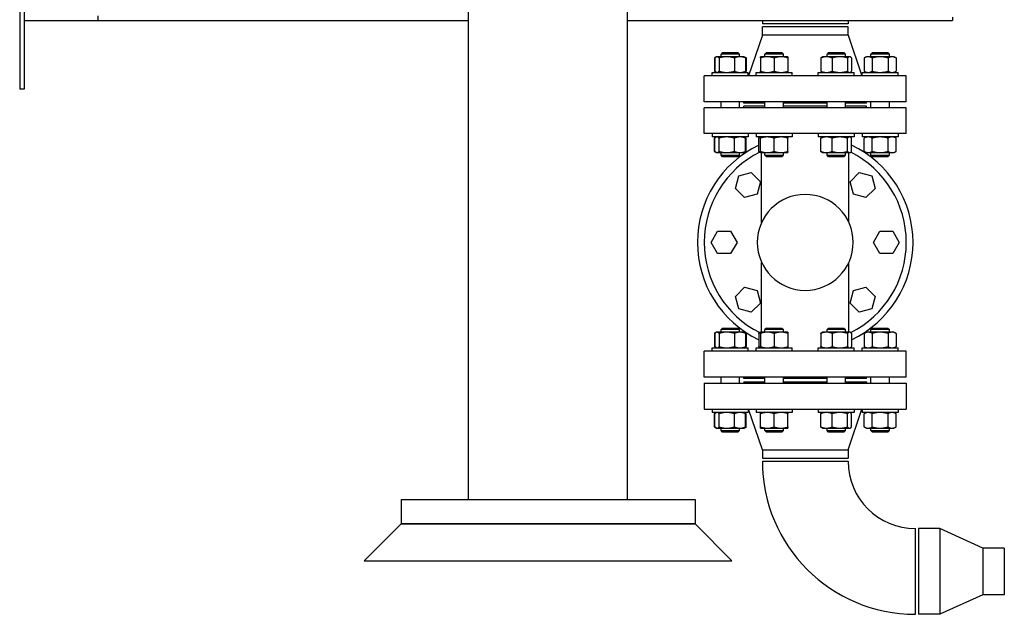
# Model space of a CAD drawing. Header units: inches. Extents: x 24 to 1128, y -94 to 748.
# Tile 425 of 546: x 986 to 1026, y 134 to 158. Entities that reach past the tile are written whole.
import ezdxf

# ---------------------------------------------------------------- set-up
doc = ezdxf.new("R2010")
doc.units = ezdxf.units.IN
doc.header["$LTSCALE"] = 32
doc.header["$MEASUREMENT"] = 0
doc.layers.add('Visible (ANSI)', color=7, linetype='Continuous', lineweight=30)

msp = doc.modelspace()

# ---------------------------------------------------------------- linework, layer by layer
at = {"layer": 'Visible (ANSI)'}
for p, q in [((1004.44066, 138.75037), (1004.44066, 278.68787)), ((1010.94066, 138.75037), (1010.94066, 278.68787)), ((986.12916, 266.25037), (986.12916, 155.50037)), ((986.31666, 266.25037), (986.31666, 155.50037)), ((989.31666, 158.50037), (989.31666, 158.31287)), ((1024.19166, 158.44191), (1024.19166, 158.31287)), ((986.31666, 158.31287), (989.31666, 158.31287)), ((989.31666, 158.31287), (1004.44066, 158.31287)), ((1010.94066, 158.31287), (1024.19166, 158.31287)), ((1016.43666, 158.31287), (1016.43666, 158.17687)), ((1019.93666, 158.17687), (1016.43666, 158.17687)), ((1016.43666, 157.71187), (1016.43666, 158.05187)), ((1019.93666, 158.05187), (1016.43666, 158.05187)), ((1019.93666, 158.31287), (1019.93666, 158.17687)), ((1019.93666, 157.71187), (1019.93666, 158.05187)), ((1016.43666, 157.71187), (1015.87666, 156.05187)), ((1019.93666, 157.71187), (1016.43666, 157.71187)), ((1019.93666, 157.71187), (1020.49666, 156.05187)), ((1014.54628, 156.81542), (1014.4791, 156.77663)), ((1014.4791, 156.77663), (1014.4791, 156.23612)), ((1014.50123, 156.77663), (1014.50123, 156.23612)), ((1014.56612, 156.82687), (1014.54628, 156.81542)), ((1014.58529, 156.82687), (1014.56612, 156.82687)), ((1014.98304, 156.82687), (1014.58529, 156.82687)), ((1014.66934, 156.77663), (1014.66934, 156.23612)), ((1014.81612, 156.99437), (1014.75362, 156.93187)), ((1015.50362, 156.93187), (1014.75362, 156.93187)), ((1014.75362, 156.82687), (1014.75362, 156.93187)), ((1014.81612, 156.99437), (1015.44112, 156.99437)), ((1015.52637, 156.82687), (1014.98304, 156.82687)), ((1015.29673, 156.77663), (1015.29673, 156.23612)), ((1015.44112, 156.99437), (1015.50362, 156.93187)), ((1015.50362, 156.82687), (1015.50362, 156.93187)), ((1015.69112, 156.82687), (1015.52637, 156.82687)), ((1015.69112, 156.82687), (1015.71096, 156.81542)), ((1015.71096, 156.81542), (1015.77814, 156.77663)), ((1015.75601, 156.77663), (1015.75601, 156.23612)), ((1015.77814, 156.77663), (1015.77814, 156.23612)), ((1016.63873, 156.82687), (1016.35748, 156.82687)), ((1016.35748, 156.77663), (1016.35748, 156.23612)), ((1016.60748, 156.99437), (1016.54498, 156.93187)), ((1017.29498, 156.93187), (1016.54498, 156.93187)), ((1016.54498, 156.82687), (1016.54498, 156.93187)), ((1016.60748, 156.99437), (1017.23248, 156.99437)), ((1017.20123, 156.82687), (1016.63873, 156.82687)), ((1016.91998, 156.77663), (1016.91998, 156.23612)), ((1017.48248, 156.82687), (1017.20123, 156.82687)), ((1017.23248, 156.99437), (1017.29498, 156.93187)), ((1017.29498, 156.82687), (1017.29498, 156.93187)), ((1017.48248, 156.77663), (1017.48248, 156.23612)), ((1018.82596, 156.77663), (1018.82596, 156.23612)), ((1018.89085, 156.82687), (1018.871, 156.81542)), ((1019.0556, 156.82687), (1018.89085, 156.82687)), ((1019.59893, 156.82687), (1019.0556, 156.82687)), ((1019.14085, 156.99437), (1019.07835, 156.93187)), ((1019.82835, 156.93187), (1019.07835, 156.93187)), ((1019.07835, 156.82687), (1019.07835, 156.93187)), ((1019.14085, 156.99437), (1019.76585, 156.99437)), ((1019.28524, 156.77663), (1019.28524, 156.23612)), ((1019.99668, 156.82687), (1019.59893, 156.82687)), ((1019.76585, 156.99437), (1019.82835, 156.93187)), ((1019.82835, 156.82687), (1019.82835, 156.93187)), ((1019.91262, 156.77663), (1019.91262, 156.23612)), ((1020.01585, 156.82687), (1019.99668, 156.82687)), ((1020.01585, 156.82687), (1020.03569, 156.81542)), ((1020.08073, 156.77663), (1020.08073, 156.23612)), ((1020.6822, 156.82687), (1020.59519, 156.77663)), ((1020.59519, 156.77663), (1020.59519, 156.23612)), ((1020.75757, 156.82687), (1020.6822, 156.82687)), ((1021.2447, 156.82687), (1020.75757, 156.82687)), ((1020.9322, 156.99437), (1020.8697, 156.93187)), ((1021.6197, 156.93187), (1020.8697, 156.93187)), ((1020.8697, 156.82687), (1020.8697, 156.93187)), ((1020.91995, 156.77663), (1020.91995, 156.23612)), ((1020.9322, 156.99437), (1021.5572, 156.99437)), ((1021.73184, 156.82687), (1021.2447, 156.82687)), ((1021.5572, 156.99437), (1021.6197, 156.93187)), ((1021.56946, 156.77663), (1021.56946, 156.23612)), ((1021.6197, 156.82687), (1021.6197, 156.93187)), ((1021.8072, 156.82687), (1021.73184, 156.82687)), ((1021.8072, 156.82687), (1021.89422, 156.77663)), ((1021.89422, 156.77663), (1021.89422, 156.23612)), ((1014.06166, 154.99187), (1014.06166, 156.05187)), ((1022.31166, 156.05187), (1014.06166, 156.05187)), ((1014.39412, 156.05187), (1014.39412, 156.18587)), ((1014.39412, 156.18587), (1015.86312, 156.18587)), ((1014.54628, 156.19733), (1014.4791, 156.23612)), ((1014.56612, 156.18587), (1014.54628, 156.19733)), ((1015.69112, 156.18587), (1015.71096, 156.19733)), ((1015.71096, 156.19733), (1015.77814, 156.23612)), ((1015.86312, 156.05187), (1015.86312, 156.18587)), ((1016.18548, 156.05187), (1016.18548, 156.18587)), ((1016.18548, 156.18587), (1017.65448, 156.18587)), ((1017.65448, 156.05187), (1017.65448, 156.18587)), ((1018.71885, 156.05187), (1018.71885, 156.18587)), ((1018.71885, 156.18587), (1020.18785, 156.18587)), ((1018.89085, 156.18587), (1018.871, 156.19733)), ((1020.01585, 156.18587), (1020.03569, 156.19733)), ((1020.18785, 156.05187), (1020.18785, 156.18587)), ((1020.5102, 156.05187), (1020.5102, 156.18587)), ((1020.5102, 156.18587), (1021.9792, 156.18587)), ((1020.6822, 156.18587), (1020.59519, 156.23612)), ((1021.8072, 156.18587), (1021.89422, 156.23612)), ((1021.9792, 156.05187), (1021.9792, 156.18587)), ((1022.31166, 154.99187), (1022.31166, 156.05187)), ((986.31666, 155.50037), (986.12916, 155.50037)), ((1022.31166, 154.99187), (1014.06166, 154.99187)), ((1014.06166, 153.68687), (1014.06166, 154.74687)), ((1022.31166, 154.74687), (1014.06166, 154.74687)), ((1014.75362, 154.74687), (1014.75362, 154.99187)), ((1015.50362, 154.74687), (1015.50362, 154.99187)), ((1015.68666, 154.93187), (1015.68666, 154.99187)), ((1016.54498, 154.93187), (1015.68666, 154.93187)), ((1015.68666, 154.74687), (1015.68666, 154.80687)), ((1016.54498, 154.80687), (1015.68666, 154.80687)), ((1016.54498, 154.74687), (1016.54498, 154.99187)), ((1017.29498, 154.74687), (1017.29498, 154.99187)), ((1019.07835, 154.93187), (1017.29498, 154.93187)), ((1019.07835, 154.80687), (1017.29498, 154.80687)), ((1019.07835, 154.74687), (1019.07835, 154.99187)), ((1019.82835, 154.74687), (1019.82835, 154.99187)), ((1020.68666, 154.93187), (1019.82835, 154.93187)), ((1020.68666, 154.80687), (1019.82835, 154.80687)), ((1020.68666, 154.93187), (1020.68666, 154.99187)), ((1020.68666, 154.74687), (1020.68666, 154.80687)), ((1020.8697, 154.74687), (1020.8697, 154.99187)), ((1021.6197, 154.74687), (1021.6197, 154.99187)), ((1022.31166, 153.68687), (1022.31166, 154.74687)), ((1022.31166, 153.68687), (1014.06166, 153.68687)), ((1014.39412, 153.68687), (1014.39412, 153.55287)), ((1015.86312, 153.55287), (1014.39412, 153.55287)), ((1014.54628, 153.54142), (1014.4791, 153.50263)), ((1014.4791, 152.96212), (1014.4791, 153.50263)), ((1014.50123, 152.96212), (1014.50123, 153.50263)), ((1014.56612, 153.55287), (1014.54628, 153.54142)), ((1014.66934, 152.96212), (1014.66934, 153.50263)), ((1015.29673, 152.96212), (1015.29673, 153.50263)), ((1015.69112, 153.55287), (1015.71096, 153.54142)), ((1015.71096, 153.54142), (1015.77814, 153.50263)), ((1015.75601, 152.96212), (1015.75601, 153.50263)), ((1015.77814, 152.96212), (1015.77814, 153.50263)), ((1015.86312, 153.68687), (1015.86312, 153.55287)), ((1016.18548, 153.68687), (1016.18548, 153.55287)), ((1017.65448, 153.55287), (1016.18548, 153.55287)), ((1016.29259, 152.96212), (1016.29259, 153.50263)), ((1016.35748, 153.55287), (1016.33764, 153.54142)), ((1016.35748, 152.96212), (1016.35748, 153.50263)), ((1016.91998, 152.96212), (1016.91998, 153.50263)), ((1017.48248, 152.96212), (1017.48248, 153.50263)), ((1017.65448, 153.68687), (1017.65448, 153.55287)), ((1018.71885, 153.68687), (1018.71885, 153.55287)), ((1020.18785, 153.55287), (1018.71885, 153.55287)), ((1018.82596, 152.96212), (1018.82596, 153.50263)), ((1018.89085, 153.55287), (1018.871, 153.54142)), ((1019.28524, 152.96212), (1019.28524, 153.50263)), ((1019.91262, 152.96212), (1019.91262, 153.50263)), ((1020.01585, 153.55287), (1020.03569, 153.54142)), ((1020.08073, 152.96212), (1020.08073, 153.50263)), ((1020.18785, 153.68687), (1020.18785, 153.55287)), ((1020.5102, 153.68687), (1020.5102, 153.55287)), ((1021.9792, 153.55287), (1020.5102, 153.55287)), ((1020.6822, 153.55287), (1020.59519, 153.50263)), ((1020.59519, 152.96212), (1020.59519, 153.50263)), ((1020.91995, 152.96212), (1020.91995, 153.50263)), ((1021.56946, 152.96212), (1021.56946, 153.50263)), ((1021.8072, 153.55287), (1021.89422, 153.50263)), ((1021.89422, 152.96212), (1021.89422, 153.50263)), ((1021.9792, 153.68687), (1021.9792, 153.55287)), ((1014.54628, 152.92333), (1014.4791, 152.96212)), ((1014.56612, 152.91187), (1014.54628, 152.92333)), ((1014.56612, 152.91187), (1014.58529, 152.91187)), ((1014.58529, 152.91187), (1014.98304, 152.91187)), ((1014.75362, 152.80687), (1014.75362, 152.91187)), ((1014.81612, 152.74437), (1014.75362, 152.80687)), ((1014.75362, 152.80687), (1015.50362, 152.80687)), ((1015.44112, 152.74437), (1014.81612, 152.74437)), ((1014.98304, 152.91187), (1015.52637, 152.91187)), ((1015.44112, 152.74437), (1015.50362, 152.80687)), ((1015.50362, 152.80687), (1015.50362, 152.91187)), ((1015.52637, 152.91187), (1015.69112, 152.91187)), ((1015.69112, 152.91187), (1015.71096, 152.92333)), ((1015.71096, 152.92333), (1015.77814, 152.96212)), ((1016.35748, 152.91187), (1016.33764, 152.92333)), ((1016.35748, 152.91187), (1016.63873, 152.91187)), ((1016.40666, 150.06257), (1016.40666, 152.91187)), ((1016.54498, 152.80687), (1016.54498, 152.91187)), ((1016.60748, 152.74437), (1016.54498, 152.80687)), ((1016.54498, 152.80687), (1017.29498, 152.80687)), ((1017.23248, 152.74437), (1016.60748, 152.74437)), ((1016.63873, 152.91187), (1017.20123, 152.91187)), ((1017.20123, 152.91187), (1017.48248, 152.91187)), ((1017.23248, 152.74437), (1017.29498, 152.80687)), ((1017.29498, 152.80687), (1017.29498, 152.91187)), ((1018.89085, 152.91187), (1018.871, 152.92333)), ((1018.89085, 152.91187), (1019.0556, 152.91187)), ((1019.0556, 152.91187), (1019.59893, 152.91187)), ((1019.07835, 152.80687), (1019.07835, 152.91187)), ((1019.14085, 152.74437), (1019.07835, 152.80687)), ((1019.07835, 152.80687), (1019.82835, 152.80687)), ((1019.76585, 152.74437), (1019.14085, 152.74437)), ((1019.59893, 152.91187), (1019.99668, 152.91187)), ((1019.76585, 152.74437), (1019.82835, 152.80687)), ((1019.82835, 152.80687), (1019.82835, 152.91187)), ((1019.96666, 150.06257), (1019.96666, 152.91187)), ((1019.99668, 152.91187), (1020.01585, 152.91187)), ((1020.01585, 152.91187), (1020.03569, 152.92333)), ((1020.6822, 152.91187), (1020.59519, 152.96212)), ((1020.6822, 152.91187), (1020.75757, 152.91187)), ((1020.75757, 152.91187), (1021.2447, 152.91187)), ((1020.8697, 152.80687), (1020.8697, 152.91187)), ((1020.9322, 152.74437), (1020.8697, 152.80687)), ((1020.8697, 152.80687), (1021.6197, 152.80687)), ((1021.5572, 152.74437), (1020.9322, 152.74437)), ((1021.2447, 152.91187), (1021.73184, 152.91187)), ((1021.5572, 152.74437), (1021.6197, 152.80687)), ((1021.6197, 152.80687), (1021.6197, 152.91187)), ((1021.73184, 152.91187), (1021.8072, 152.91187)), ((1021.8072, 152.91187), (1021.89422, 152.96212)), ((1015.33613, 151.45074), (1015.47279, 151.96075)), ((1015.47279, 151.96075), (1015.9828, 152.09741)), ((1015.9828, 152.09741), (1016.35615, 151.72405)), ((1020.01718, 151.72405), (1020.39053, 152.09741)), ((1020.39053, 152.09741), (1020.90054, 151.96075)), ((1020.90054, 151.96075), (1021.0372, 151.45074)), ((1016.35615, 151.72405), (1016.21949, 151.21405)), ((1020.15383, 151.21405), (1020.01718, 151.72405)), ((1015.70948, 151.07739), (1015.33613, 151.45074)), ((1016.21949, 151.21405), (1015.70948, 151.07739)), ((1020.66384, 151.07739), (1020.15383, 151.21405)), ((1021.0372, 151.45074), (1020.66384, 151.07739)), ((1014.34866, 149.24687), (1014.61266, 149.70414)), ((1014.61266, 149.70414), (1015.14066, 149.70414)), ((1015.14066, 149.70414), (1015.40466, 149.24687)), ((1020.96866, 149.24687), (1021.23266, 149.70414)), ((1021.23266, 149.70414), (1021.76066, 149.70414)), ((1021.76066, 149.70414), (1022.02466, 149.24687)), ((1014.61266, 148.78961), (1014.34866, 149.24687)), ((1015.40466, 149.24687), (1015.14066, 148.78961)), ((1021.23266, 148.78961), (1020.96866, 149.24687)), ((1022.02466, 149.24687), (1021.76066, 148.78961)), ((1015.14066, 148.78961), (1014.61266, 148.78961)), ((1021.76066, 148.78961), (1021.23266, 148.78961)), ((1016.40666, 145.58187), (1016.40666, 148.43118)), ((1019.96666, 145.58187), (1019.96666, 148.43118)), ((1015.33613, 147.04301), (1015.70948, 147.41636)), ((1015.70948, 147.41636), (1016.21949, 147.2797)), ((1016.21949, 147.2797), (1016.35615, 146.76969)), ((1020.01718, 146.76969), (1020.15383, 147.2797)), ((1020.15383, 147.2797), (1020.66384, 147.41636)), ((1020.66384, 147.41636), (1021.0372, 147.04301)), ((1015.47279, 146.533), (1015.33613, 147.04301)), ((1016.35615, 146.76969), (1015.9828, 146.39634)), ((1020.39053, 146.39634), (1020.01718, 146.76969)), ((1021.0372, 147.04301), (1020.90054, 146.533)), ((1015.9828, 146.39634), (1015.47279, 146.533)), ((1020.90054, 146.533), (1020.39053, 146.39634)), ((1014.54628, 145.57042), (1014.4791, 145.53163)), ((1014.4791, 145.53163), (1014.4791, 144.99112)), ((1014.50123, 145.53163), (1014.50123, 144.99112)), ((1014.56612, 145.58187), (1014.54628, 145.57042)), ((1014.58529, 145.58187), (1014.56612, 145.58187)), ((1014.98304, 145.58187), (1014.58529, 145.58187)), ((1014.66934, 145.53163), (1014.66934, 144.99112)), ((1014.81612, 145.74937), (1014.75362, 145.68687)), ((1015.50362, 145.68687), (1014.75362, 145.68687)), ((1014.75362, 145.58187), (1014.75362, 145.68687)), ((1014.81612, 145.74937), (1015.44112, 145.74937)), ((1015.52637, 145.58187), (1014.98304, 145.58187)), ((1015.29673, 145.53163), (1015.29673, 144.99112)), ((1015.44112, 145.74937), (1015.50362, 145.68687)), ((1015.50362, 145.58187), (1015.50362, 145.68687)), ((1015.69112, 145.58187), (1015.52637, 145.58187)), ((1015.69112, 145.58187), (1015.71096, 145.57042)), ((1015.71096, 145.57042), (1015.77814, 145.53163)), ((1015.75601, 145.53163), (1015.75601, 144.99112)), ((1015.77814, 145.53163), (1015.77814, 144.99112)), ((1016.29259, 145.53163), (1016.29259, 144.99112)), ((1016.35748, 145.58187), (1016.33764, 145.57042)), ((1016.63873, 145.58187), (1016.35748, 145.58187)), ((1016.35748, 145.53163), (1016.35748, 144.99112)), ((1016.60748, 145.74937), (1016.54498, 145.68687)), ((1017.29498, 145.68687), (1016.54498, 145.68687)), ((1016.54498, 145.58187), (1016.54498, 145.68687)), ((1016.60748, 145.74937), (1017.23248, 145.74937)), ((1017.20123, 145.58187), (1016.63873, 145.58187)), ((1016.91998, 145.53163), (1016.91998, 144.99112)), ((1017.48248, 145.58187), (1017.20123, 145.58187)), ((1017.23248, 145.74937), (1017.29498, 145.68687)), ((1017.29498, 145.58187), (1017.29498, 145.68687)), ((1017.48248, 145.53163), (1017.48248, 144.99112)), ((1018.82596, 145.53163), (1018.82596, 144.99112)), ((1018.89085, 145.58187), (1018.871, 145.57042)), ((1019.0556, 145.58187), (1018.89085, 145.58187)), ((1019.59893, 145.58187), (1019.0556, 145.58187)), ((1019.14085, 145.74937), (1019.07835, 145.68687)), ((1019.82835, 145.68687), (1019.07835, 145.68687)), ((1019.07835, 145.58187), (1019.07835, 145.68687)), ((1019.14085, 145.74937), (1019.76585, 145.74937)), ((1019.28524, 145.53163), (1019.28524, 144.99112)), ((1019.99668, 145.58187), (1019.59893, 145.58187)), ((1019.76585, 145.74937), (1019.82835, 145.68687)), ((1019.82835, 145.58187), (1019.82835, 145.68687)), ((1019.91262, 145.53163), (1019.91262, 144.99112)), ((1020.01585, 145.58187), (1019.99668, 145.58187)), ((1020.01585, 145.58187), (1020.03569, 145.57042)), ((1020.08073, 145.53163), (1020.08073, 144.99112)), ((1020.6822, 145.58187), (1020.59519, 145.53163)), ((1020.59519, 145.53163), (1020.59519, 144.99112)), ((1020.75757, 145.58187), (1020.6822, 145.58187)), ((1021.2447, 145.58187), (1020.75757, 145.58187)), ((1020.9322, 145.74937), (1020.8697, 145.68687)), ((1021.6197, 145.68687), (1020.8697, 145.68687)), ((1020.8697, 145.58187), (1020.8697, 145.68687)), ((1020.91995, 145.53163), (1020.91995, 144.99112)), ((1020.9322, 145.74937), (1021.5572, 145.74937)), ((1021.73184, 145.58187), (1021.2447, 145.58187)), ((1021.5572, 145.74937), (1021.6197, 145.68687)), ((1021.56946, 145.53163), (1021.56946, 144.99112)), ((1021.6197, 145.58187), (1021.6197, 145.68687)), ((1021.8072, 145.58187), (1021.73184, 145.58187)), ((1021.8072, 145.58187), (1021.89422, 145.53163)), ((1021.89422, 145.53163), (1021.89422, 144.99112)), ((1014.06166, 143.74687), (1014.06166, 144.80687)), ((1022.31166, 144.80687), (1014.06166, 144.80687)), ((1014.39412, 144.80687), (1014.39412, 144.94087)), ((1014.39412, 144.94087), (1015.86312, 144.94087)), ((1014.54628, 144.95233), (1014.4791, 144.99112)), ((1014.56612, 144.94087), (1014.54628, 144.95233)), ((1015.69112, 144.94087), (1015.71096, 144.95233)), ((1015.71096, 144.95233), (1015.77814, 144.99112)), ((1015.86312, 144.80687), (1015.86312, 144.94087)), ((1016.18548, 144.80687), (1016.18548, 144.94087)), ((1016.18548, 144.94087), (1017.65448, 144.94087)), ((1016.35748, 144.94087), (1016.33764, 144.95233)), ((1017.65448, 144.80687), (1017.65448, 144.94087)), ((1018.71885, 144.80687), (1018.71885, 144.94087)), ((1018.71885, 144.94087), (1020.18785, 144.94087)), ((1018.89085, 144.94087), (1018.871, 144.95233)), ((1020.01585, 144.94087), (1020.03569, 144.95233)), ((1020.18785, 144.80687), (1020.18785, 144.94087)), ((1020.5102, 144.80687), (1020.5102, 144.94087)), ((1020.5102, 144.94087), (1021.9792, 144.94087)), ((1020.6822, 144.94087), (1020.59519, 144.99112)), ((1021.8072, 144.94087), (1021.89422, 144.99112)), ((1021.9792, 144.80687), (1021.9792, 144.94087)), ((1022.31166, 143.74687), (1022.31166, 144.80687)), ((1022.31166, 143.74687), (1014.06166, 143.74687)), ((1014.06166, 143.49687), (1014.06166, 142.43687)), ((1014.06166, 143.49687), (1022.31166, 143.49687)), ((1014.75362, 143.49687), (1014.75362, 143.74687)), ((1015.50362, 143.49687), (1015.50362, 143.74687)), ((1015.68666, 143.68687), (1015.68666, 143.74687)), ((1016.54498, 143.68687), (1015.68666, 143.68687)), ((1015.68666, 143.55687), (1015.68666, 143.49687)), ((1015.68666, 143.55687), (1016.54498, 143.55687)), ((1016.54498, 143.49687), (1016.54498, 143.74687)), ((1017.29498, 143.49687), (1017.29498, 143.74687)), ((1019.07835, 143.68687), (1017.29498, 143.68687)), ((1017.29498, 143.55687), (1019.07835, 143.55687)), ((1019.07835, 143.49687), (1019.07835, 143.74687)), ((1019.82835, 143.49687), (1019.82835, 143.74687)), ((1020.68666, 143.68687), (1019.82835, 143.68687)), ((1019.82835, 143.55687), (1020.68666, 143.55687)), ((1020.68666, 143.68687), (1020.68666, 143.74687)), ((1020.68666, 143.55687), (1020.68666, 143.49687)), ((1020.8697, 143.49687), (1020.8697, 143.74687)), ((1021.6197, 143.49687), (1021.6197, 143.74687)), ((1022.31166, 143.49687), (1022.31166, 142.43687)), ((1014.06166, 142.43687), (1022.31166, 142.43687)), ((1014.39412, 142.43687), (1014.39412, 142.30287)), ((1015.86312, 142.30287), (1014.39412, 142.30287)), ((1014.54628, 142.29142), (1014.4791, 142.25263)), ((1014.4791, 141.71212), (1014.4791, 142.25263)), ((1014.50123, 141.71212), (1014.50123, 142.25263)), ((1014.56612, 142.30287), (1014.54628, 142.29142)), ((1014.66934, 141.71212), (1014.66934, 142.25263)), ((1015.29673, 141.71212), (1015.29673, 142.25263)), ((1015.69112, 142.30287), (1015.71096, 142.29142)), ((1015.71096, 142.29142), (1015.77814, 142.25263)), ((1015.75601, 141.71212), (1015.75601, 142.25263)), ((1015.77814, 141.71212), (1015.77814, 142.25263)), ((1015.86312, 142.43687), (1015.86312, 142.30287)), ((1016.43666, 140.77687), (1015.87666, 142.43687)), ((1016.18548, 142.43687), (1016.18548, 142.30287)), ((1017.65448, 142.30287), (1016.18548, 142.30287)), ((1016.35748, 141.71212), (1016.35748, 142.25263)), ((1016.91998, 141.71212), (1016.91998, 142.25263)), ((1017.48248, 141.71212), (1017.48248, 142.25263)), ((1017.65448, 142.43687), (1017.65448, 142.30287)), ((1018.71885, 142.43687), (1018.71885, 142.30287)), ((1020.18785, 142.30287), (1018.71885, 142.30287)), ((1018.82596, 141.71212), (1018.82596, 142.25263)), ((1018.89085, 142.30287), (1018.871, 142.29142)), ((1019.28524, 141.71212), (1019.28524, 142.25263)), ((1019.91262, 141.71212), (1019.91262, 142.25263)), ((1019.93666, 140.77687), (1020.49666, 142.43687)), ((1020.01585, 142.30287), (1020.03569, 142.29142)), ((1020.08073, 141.71212), (1020.08073, 142.25263)), ((1020.18785, 142.43687), (1020.18785, 142.30287)), ((1020.5102, 142.43687), (1020.5102, 142.30287)), ((1021.9792, 142.30287), (1020.5102, 142.30287)), ((1020.6822, 142.30287), (1020.59519, 142.25263)), ((1020.59519, 141.71212), (1020.59519, 142.25263)), ((1020.91995, 141.71212), (1020.91995, 142.25263)), ((1021.56946, 141.71212), (1021.56946, 142.25263)), ((1021.8072, 142.30287), (1021.89422, 142.25263)), ((1021.89422, 141.71212), (1021.89422, 142.25263)), ((1021.9792, 142.43687), (1021.9792, 142.30287)), ((1014.54628, 141.67333), (1014.4791, 141.71212)), ((1014.56612, 141.66187), (1014.54628, 141.67333)), ((1014.56612, 141.66187), (1014.58529, 141.66187)), ((1014.58529, 141.66187), (1014.98304, 141.66187)), ((1014.75362, 141.56187), (1014.75362, 141.66187)), ((1014.81612, 141.49937), (1014.75362, 141.56187)), ((1014.75362, 141.56187), (1015.50362, 141.56187)), ((1015.44112, 141.49937), (1014.81612, 141.49937)), ((1014.98304, 141.66187), (1015.52637, 141.66187)), ((1015.44112, 141.49937), (1015.50362, 141.56187)), ((1015.50362, 141.56187), (1015.50362, 141.66187)), ((1015.52637, 141.66187), (1015.69112, 141.66187)), ((1015.69112, 141.66187), (1015.71096, 141.67333)), ((1015.71096, 141.67333), (1015.77814, 141.71212)), ((1016.35748, 141.66187), (1016.63873, 141.66187)), ((1016.54498, 141.56187), (1016.54498, 141.66187)), ((1016.60748, 141.49937), (1016.54498, 141.56187)), ((1016.54498, 141.56187), (1017.29498, 141.56187)), ((1017.23248, 141.49937), (1016.60748, 141.49937)), ((1016.63873, 141.66187), (1017.20123, 141.66187)), ((1017.20123, 141.66187), (1017.48248, 141.66187)), ((1017.23248, 141.49937), (1017.29498, 141.56187)), ((1017.29498, 141.56187), (1017.29498, 141.66187)), ((1018.89085, 141.66187), (1018.871, 141.67333)), ((1018.89085, 141.66187), (1019.0556, 141.66187)), ((1019.0556, 141.66187), (1019.59893, 141.66187)), ((1019.07835, 141.56187), (1019.07835, 141.66187)), ((1019.14085, 141.49937), (1019.07835, 141.56187)), ((1019.07835, 141.56187), (1019.82835, 141.56187)), ((1019.76585, 141.49937), (1019.14085, 141.49937)), ((1019.59893, 141.66187), (1019.99668, 141.66187)), ((1019.76585, 141.49937), (1019.82835, 141.56187)), ((1019.82835, 141.56187), (1019.82835, 141.66187)), ((1019.99668, 141.66187), (1020.01585, 141.66187)), ((1020.01585, 141.66187), (1020.03569, 141.67333)), ((1020.6822, 141.66187), (1020.59519, 141.71212)), ((1020.6822, 141.66187), (1020.75757, 141.66187)), ((1020.75757, 141.66187), (1021.2447, 141.66187)), ((1020.8697, 141.56187), (1020.8697, 141.66187)), ((1020.9322, 141.49937), (1020.8697, 141.56187)), ((1020.8697, 141.56187), (1021.6197, 141.56187)), ((1021.5572, 141.49937), (1020.9322, 141.49937)), ((1021.2447, 141.66187), (1021.73184, 141.66187)), ((1021.5572, 141.49937), (1021.6197, 141.56187)), ((1021.6197, 141.56187), (1021.6197, 141.66187)), ((1021.73184, 141.66187), (1021.8072, 141.66187)), ((1021.8072, 141.66187), (1021.89422, 141.71212)), ((1016.43666, 140.77687), (1016.43666, 140.43687)), ((1016.43666, 140.77687), (1019.93666, 140.77687)), ((1019.93666, 140.77687), (1019.93666, 140.43687)), ((1016.43666, 140.43687), (1019.93666, 140.43687)), ((1016.43666, 140.31187), (1019.93666, 140.31187)), ((1001.69066, 138.75037), (1001.69066, 137.75037)), ((1001.69066, 138.75037), (1013.69066, 138.75037)), ((1013.69066, 138.75037), (1013.69066, 137.75037)), ((1000.19066, 136.25037), (1001.69066, 137.75037)), ((1001.69066, 137.75037), (1013.69066, 137.75037)), ((1013.69066, 137.75037), (1001.69066, 137.75037)), ((1015.19066, 136.25037), (1013.69066, 137.75037)), ((1022.68666, 134.06187), (1022.68666, 137.56187)), ((1023.68666, 137.56187), (1022.81166, 137.56187)), ((1022.81166, 137.56187), (1022.81166, 134.06187)), ((1025.43666, 136.76187), (1023.68666, 137.56187)), ((1023.68666, 137.56187), (1023.68666, 134.06187)), ((1026.31166, 136.76187), (1025.43666, 136.76187)), ((1025.43666, 136.76187), (1025.43666, 134.86187)), ((1026.31166, 136.76187), (1026.31166, 134.86187)), ((1000.19066, 136.25037), (1015.19066, 136.25037)), ((1025.43666, 134.86187), (1023.68666, 134.06187)), ((1026.31166, 134.86187), (1025.43666, 134.86187)), ((1023.68666, 134.06187), (1022.81166, 134.06187))]:
    msp.add_line(p, q, dxfattribs=at)
for centre, radius, start, end in [((1018.18666, 149.24687), 4.4, 115.497411, 244.502589), ((1018.18666, 149.24687), 4.4, 295.497411, 64.502589), ((1018.18666, 149.24687), 4.125, 116.779612, 243.220388), ((1018.18666, 149.24687), 4.125, 296.779612, 63.220388), ((1018.18666, 149.24687), 1.958, 90, 270), ((1018.18666, 149.24687), 1.958, 270, 90), ((1022.68666, 140.31187), 6.25, 180, 270), ((1022.68666, 140.31187), 2.75, 180, 270)]:
    msp.add_arc(centre, radius, start, end, dxfattribs=at)
for points, weights in [([(1014.52499, 156.80012), (1014.50279, 156.79031), (1014.4791, 156.77663)], [1.01477953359, 1.01005189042, 1]), ([(1014.58529, 156.82687), (1014.54628, 156.82687), (1014.50123, 156.77663)], [1, 1.0379548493, 1]), ([(1014.66934, 156.77663), (1014.6243, 156.82687), (1014.58529, 156.82687)], [1, 1.0379548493, 1]), ([(1014.98304, 156.82687), (1014.83745, 156.82687), (1014.66934, 156.77663)], [1, 1.0379548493, 1]), ([(1015.29673, 156.77663), (1015.12862, 156.82687), (1014.98304, 156.82687)], [1, 1.0379548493, 1]), ([(1015.52637, 156.82687), (1015.41979, 156.82687), (1015.29673, 156.77663)], [1, 1.0379548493, 1]), ([(1015.75601, 156.77663), (1015.63295, 156.82687), (1015.52637, 156.82687)], [1, 1.0379548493, 1]), ([(1015.71096, 156.81542), (1015.73226, 156.80312), (1015.75601, 156.77663)], [1.01895290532, 1.01965956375, 1]), ([(1015.77814, 156.77663), (1015.75446, 156.79031), (1015.73226, 156.80012)], [1, 1.01005189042, 1.01477953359]), ([(1016.35748, 156.77663), (1016.35748, 156.82687), (1016.35748, 156.82687)], [1, 1.0379548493, 1]), ([(1016.63873, 156.82687), (1016.5082, 156.82687), (1016.35748, 156.77663)], [1, 1.0379548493, 1]), ([(1016.91998, 156.77663), (1016.76926, 156.82687), (1016.63873, 156.82687)], [1, 1.0379548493, 1]), ([(1017.20123, 156.82687), (1017.0707, 156.82687), (1016.91998, 156.77663)], [1, 1.0379548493, 1]), ([(1017.48248, 156.77663), (1017.33176, 156.82687), (1017.20123, 156.82687)], [1, 1.0379548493, 1]), ([(1017.48248, 156.82687), (1017.48248, 156.82687), (1017.48248, 156.77663)], [1, 1.0379548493, 1]), ([(1019.0556, 156.82687), (1018.94902, 156.82687), (1018.82596, 156.77663)], [1, 1.0379548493, 1]), ([(1018.82596, 156.77663), (1018.84971, 156.80312), (1018.871, 156.81542)], [1, 1.01965956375, 1.01895290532]), ([(1019.28524, 156.77663), (1019.16217, 156.82687), (1019.0556, 156.82687)], [1, 1.0379548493, 1]), ([(1019.59893, 156.82687), (1019.45335, 156.82687), (1019.28524, 156.77663)], [1, 1.0379548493, 1]), ([(1019.91262, 156.77663), (1019.74452, 156.82687), (1019.59893, 156.82687)], [1, 1.0379548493, 1]), ([(1019.99668, 156.82687), (1019.95767, 156.82687), (1019.91262, 156.77663)], [1, 1.0379548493, 1]), ([(1020.08073, 156.77663), (1020.03569, 156.82687), (1019.99668, 156.82687)], [1, 1.0379548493, 1]), ([(1020.75757, 156.82687), (1020.6822, 156.82687), (1020.59519, 156.77663)], [1, 1.0379548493, 1]), ([(1020.91995, 156.77663), (1020.83293, 156.82687), (1020.75757, 156.82687)], [1, 1.0379548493, 1]), ([(1021.2447, 156.82687), (1021.09398, 156.82687), (1020.91995, 156.77663)], [1, 1.0379548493, 1]), ([(1021.56946, 156.77663), (1021.39543, 156.82687), (1021.2447, 156.82687)], [1, 1.0379548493, 1]), ([(1021.73184, 156.82687), (1021.65648, 156.82687), (1021.56946, 156.77663)], [1, 1.0379548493, 1]), ([(1021.89422, 156.77663), (1021.8072, 156.82687), (1021.73184, 156.82687)], [1, 1.0379548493, 1]), ([(1014.4791, 156.23612), (1014.50279, 156.22244), (1014.52499, 156.21263)], [1, 1.01005189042, 1.01477953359]), ([(1014.50123, 156.23612), (1014.54628, 156.18587), (1014.58529, 156.18587)], [1, 1.0379548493, 1]), ([(1014.58529, 156.18587), (1014.6243, 156.18587), (1014.66934, 156.23612)], [1, 1.0379548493, 1]), ([(1014.66934, 156.23612), (1014.83745, 156.18587), (1014.98304, 156.18587)], [1, 1.0379548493, 1]), ([(1014.98304, 156.18587), (1015.12862, 156.18587), (1015.29673, 156.23612)], [1, 1.0379548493, 1]), ([(1015.29673, 156.23612), (1015.41979, 156.18587), (1015.52637, 156.18587)], [1, 1.0379548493, 1]), ([(1015.52637, 156.18587), (1015.63295, 156.18587), (1015.75601, 156.23612)], [1, 1.0379548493, 1]), ([(1015.75601, 156.23612), (1015.73226, 156.20963), (1015.71096, 156.19733)], [1, 1.01965956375, 1.01895290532]), ([(1015.73226, 156.21263), (1015.75446, 156.22244), (1015.77814, 156.23612)], [1.01477953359, 1.01005189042, 1]), ([(1016.35748, 156.23612), (1016.5082, 156.18587), (1016.63873, 156.18587)], [1, 1.0379548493, 1]), ([(1016.35748, 156.18587), (1016.35748, 156.18587), (1016.35748, 156.23612)], [1, 1.0379548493, 1]), ([(1016.63873, 156.18587), (1016.76926, 156.18587), (1016.91998, 156.23612)], [1, 1.0379548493, 1]), ([(1016.91998, 156.23612), (1017.0707, 156.18587), (1017.20123, 156.18587)], [1, 1.0379548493, 1]), ([(1017.20123, 156.18587), (1017.33176, 156.18587), (1017.48248, 156.23612)], [1, 1.0379548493, 1]), ([(1017.48248, 156.23612), (1017.48248, 156.18587), (1017.48248, 156.18587)], [1, 1.0379548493, 1]), ([(1018.82596, 156.23612), (1018.94902, 156.18587), (1019.0556, 156.18587)], [1, 1.0379548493, 1]), ([(1018.871, 156.19733), (1018.84971, 156.20963), (1018.82596, 156.23612)], [1.01895290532, 1.01965956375, 1]), ([(1019.0556, 156.18587), (1019.16217, 156.18587), (1019.28524, 156.23612)], [1, 1.0379548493, 1]), ([(1019.28524, 156.23612), (1019.45335, 156.18587), (1019.59893, 156.18587)], [1, 1.0379548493, 1]), ([(1019.59893, 156.18587), (1019.74452, 156.18587), (1019.91262, 156.23612)], [1, 1.0379548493, 1]), ([(1019.91262, 156.23612), (1019.95767, 156.18587), (1019.99668, 156.18587)], [1, 1.0379548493, 1]), ([(1019.99668, 156.18587), (1020.03569, 156.18587), (1020.08073, 156.23612)], [1, 1.0379548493, 1]), ([(1020.59519, 156.23612), (1020.6822, 156.18587), (1020.75757, 156.18587)], [1, 1.0379548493, 1]), ([(1020.75757, 156.18587), (1020.83293, 156.18587), (1020.91995, 156.23612)], [1, 1.0379548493, 1]), ([(1020.91995, 156.23612), (1021.09398, 156.18587), (1021.2447, 156.18587)], [1, 1.0379548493, 1]), ([(1021.2447, 156.18587), (1021.39543, 156.18587), (1021.56946, 156.23612)], [1, 1.0379548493, 1]), ([(1021.56946, 156.23612), (1021.65648, 156.18587), (1021.73184, 156.18587)], [1, 1.0379548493, 1]), ([(1021.73184, 156.18587), (1021.8072, 156.18587), (1021.89422, 156.23612)], [1, 1.0379548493, 1]), ([(1014.52499, 153.52612), (1014.50279, 153.51631), (1014.4791, 153.50263)], [1.01477953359, 1.01005189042, 1]), ([(1014.58529, 153.55287), (1014.54628, 153.55287), (1014.50123, 153.50263)], [1, 1.0379548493, 1]), ([(1014.66934, 153.50263), (1014.6243, 153.55287), (1014.58529, 153.55287)], [1, 1.0379548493, 1]), ([(1014.98304, 153.55287), (1014.83745, 153.55287), (1014.66934, 153.50263)], [1, 1.0379548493, 1]), ([(1015.29673, 153.50263), (1015.12862, 153.55287), (1014.98304, 153.55287)], [1, 1.0379548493, 1]), ([(1015.52637, 153.55287), (1015.41979, 153.55287), (1015.29673, 153.50263)], [1, 1.0379548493, 1]), ([(1015.75601, 153.50263), (1015.63295, 153.55287), (1015.52637, 153.55287)], [1, 1.0379548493, 1]), ([(1015.71096, 153.54142), (1015.73226, 153.52912), (1015.75601, 153.50263)], [1.01895290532, 1.01965956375, 1]), ([(1015.77814, 153.50263), (1015.75446, 153.51631), (1015.73226, 153.52612)], [1, 1.01005189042, 1.01477953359]), ([(1016.29259, 153.50263), (1016.31634, 153.52912), (1016.33764, 153.54142)], [1, 1.01965956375, 1.01895290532]), ([(1016.35748, 153.52612), (1016.32609, 153.51631), (1016.29259, 153.50263)], [1.01477953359, 1.01005189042, 1]), ([(1016.35748, 153.50263), (1016.35748, 153.55287), (1016.35748, 153.55287)], [1, 1.0379548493, 1]), ([(1016.63873, 153.55287), (1016.5082, 153.55287), (1016.35748, 153.50263)], [1, 1.0379548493, 1]), ([(1016.91998, 153.50263), (1016.76926, 153.55287), (1016.63873, 153.55287)], [1, 1.0379548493, 1]), ([(1017.20123, 153.55287), (1017.0707, 153.55287), (1016.91998, 153.50263)], [1, 1.0379548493, 1]), ([(1017.48248, 153.50263), (1017.33176, 153.55287), (1017.20123, 153.55287)], [1, 1.0379548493, 1]), ([(1017.48248, 153.55287), (1017.48248, 153.55287), (1017.48248, 153.50263)], [1, 1.0379548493, 1]), ([(1019.0556, 153.55287), (1018.94902, 153.55287), (1018.82596, 153.50263)], [1, 1.0379548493, 1]), ([(1018.82596, 153.50263), (1018.84971, 153.52912), (1018.871, 153.54142)], [1, 1.01965956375, 1.01895290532]), ([(1019.28524, 153.50263), (1019.16217, 153.55287), (1019.0556, 153.55287)], [1, 1.0379548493, 1]), ([(1019.59893, 153.55287), (1019.45335, 153.55287), (1019.28524, 153.50263)], [1, 1.0379548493, 1]), ([(1019.91262, 153.50263), (1019.74452, 153.55287), (1019.59893, 153.55287)], [1, 1.0379548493, 1]), ([(1019.99668, 153.55287), (1019.95767, 153.55287), (1019.91262, 153.50263)], [1, 1.0379548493, 1]), ([(1020.08073, 153.50263), (1020.03569, 153.55287), (1019.99668, 153.55287)], [1, 1.0379548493, 1]), ([(1020.75757, 153.55287), (1020.6822, 153.55287), (1020.59519, 153.50263)], [1, 1.0379548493, 1]), ([(1020.91995, 153.50263), (1020.83293, 153.55287), (1020.75757, 153.55287)], [1, 1.0379548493, 1]), ([(1021.2447, 153.55287), (1021.09398, 153.55287), (1020.91995, 153.50263)], [1, 1.0379548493, 1]), ([(1021.56946, 153.50263), (1021.39543, 153.55287), (1021.2447, 153.55287)], [1, 1.0379548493, 1]), ([(1021.73184, 153.55287), (1021.65648, 153.55287), (1021.56946, 153.50263)], [1, 1.0379548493, 1]), ([(1021.89422, 153.50263), (1021.8072, 153.55287), (1021.73184, 153.55287)], [1, 1.0379548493, 1]), ([(1014.4791, 152.96212), (1014.50279, 152.94844), (1014.52499, 152.93863)], [1, 1.01005189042, 1.01477953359]), ([(1014.50123, 152.96212), (1014.54628, 152.91187), (1014.58529, 152.91187)], [1, 1.0379548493, 1]), ([(1014.58529, 152.91187), (1014.6243, 152.91187), (1014.66934, 152.96212)], [1, 1.0379548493, 1]), ([(1014.66934, 152.96212), (1014.83745, 152.91187), (1014.98304, 152.91187)], [1, 1.0379548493, 1]), ([(1014.98304, 152.91187), (1015.12862, 152.91187), (1015.29673, 152.96212)], [1, 1.0379548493, 1]), ([(1015.29673, 152.96212), (1015.41979, 152.91187), (1015.52637, 152.91187)], [1, 1.0379548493, 1]), ([(1015.52637, 152.91187), (1015.63295, 152.91187), (1015.75601, 152.96212)], [1, 1.0379548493, 1]), ([(1015.75601, 152.96212), (1015.73226, 152.93563), (1015.71096, 152.92333)], [1, 1.01965956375, 1.01895290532]), ([(1015.73226, 152.93863), (1015.75446, 152.94844), (1015.77814, 152.96212)], [1.01477953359, 1.01005189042, 1]), ([(1016.29259, 152.96212), (1016.32609, 152.94844), (1016.35748, 152.93863)], [1, 1.01005189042, 1.01477953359]), ([(1016.33764, 152.92333), (1016.31634, 152.93563), (1016.29259, 152.96212)], [1.01895290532, 1.01965956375, 1]), ([(1016.35748, 152.91187), (1016.35748, 152.91187), (1016.35748, 152.96212)], [1, 1.0379548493, 1]), ([(1016.35748, 152.96212), (1016.5082, 152.91187), (1016.63873, 152.91187)], [1, 1.0379548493, 1]), ([(1016.63873, 152.91187), (1016.76926, 152.91187), (1016.91998, 152.96212)], [1, 1.0379548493, 1]), ([(1016.91998, 152.96212), (1017.0707, 152.91187), (1017.20123, 152.91187)], [1, 1.0379548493, 1]), ([(1017.20123, 152.91187), (1017.33176, 152.91187), (1017.48248, 152.96212)], [1, 1.0379548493, 1]), ([(1017.48248, 152.96212), (1017.48248, 152.91187), (1017.48248, 152.91187)], [1, 1.0379548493, 1]), ([(1018.871, 152.92333), (1018.84971, 152.93563), (1018.82596, 152.96212)], [1.01895290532, 1.01965956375, 1]), ([(1018.82596, 152.96212), (1018.94902, 152.91187), (1019.0556, 152.91187)], [1, 1.0379548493, 1]), ([(1019.0556, 152.91187), (1019.16217, 152.91187), (1019.28524, 152.96212)], [1, 1.0379548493, 1]), ([(1019.28524, 152.96212), (1019.45335, 152.91187), (1019.59893, 152.91187)], [1, 1.0379548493, 1]), ([(1019.59893, 152.91187), (1019.74452, 152.91187), (1019.91262, 152.96212)], [1, 1.0379548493, 1]), ([(1019.91262, 152.96212), (1019.95767, 152.91187), (1019.99668, 152.91187)], [1, 1.0379548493, 1]), ([(1019.99668, 152.91187), (1020.03569, 152.91187), (1020.08073, 152.96212)], [1, 1.0379548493, 1]), ([(1020.59519, 152.96212), (1020.6822, 152.91187), (1020.75757, 152.91187)], [1, 1.0379548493, 1]), ([(1020.75757, 152.91187), (1020.83293, 152.91187), (1020.91995, 152.96212)], [1, 1.0379548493, 1]), ([(1020.91995, 152.96212), (1021.09398, 152.91187), (1021.2447, 152.91187)], [1, 1.0379548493, 1]), ([(1021.2447, 152.91187), (1021.39543, 152.91187), (1021.56946, 152.96212)], [1, 1.0379548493, 1]), ([(1021.56946, 152.96212), (1021.65648, 152.91187), (1021.73184, 152.91187)], [1, 1.0379548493, 1]), ([(1021.73184, 152.91187), (1021.8072, 152.91187), (1021.89422, 152.96212)], [1, 1.0379548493, 1]), ([(1014.52499, 145.55512), (1014.50279, 145.54531), (1014.4791, 145.53163)], [1.01477953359, 1.01005189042, 1]), ([(1014.58529, 145.58187), (1014.54628, 145.58187), (1014.50123, 145.53163)], [1, 1.0379548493, 1]), ([(1014.66934, 145.53163), (1014.6243, 145.58187), (1014.58529, 145.58187)], [1, 1.0379548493, 1]), ([(1014.98304, 145.58187), (1014.83745, 145.58187), (1014.66934, 145.53163)], [1, 1.0379548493, 1]), ([(1015.29673, 145.53163), (1015.12862, 145.58187), (1014.98304, 145.58187)], [1, 1.0379548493, 1]), ([(1015.52637, 145.58187), (1015.41979, 145.58187), (1015.29673, 145.53163)], [1, 1.0379548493, 1]), ([(1015.75601, 145.53163), (1015.63295, 145.58187), (1015.52637, 145.58187)], [1, 1.0379548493, 1]), ([(1015.71096, 145.57042), (1015.73226, 145.55812), (1015.75601, 145.53163)], [1.01895290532, 1.01965956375, 1]), ([(1015.77814, 145.53163), (1015.75446, 145.54531), (1015.73226, 145.55512)], [1, 1.01005189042, 1.01477953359]), ([(1016.29259, 145.53163), (1016.31634, 145.55812), (1016.33764, 145.57042)], [1, 1.01965956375, 1.01895290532]), ([(1016.35748, 145.55512), (1016.32609, 145.54531), (1016.29259, 145.53163)], [1.01477953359, 1.01005189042, 1]), ([(1016.35748, 145.53163), (1016.35748, 145.58187), (1016.35748, 145.58187)], [1, 1.0379548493, 1]), ([(1016.63873, 145.58187), (1016.5082, 145.58187), (1016.35748, 145.53163)], [1, 1.0379548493, 1]), ([(1016.91998, 145.53163), (1016.76926, 145.58187), (1016.63873, 145.58187)], [1, 1.0379548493, 1]), ([(1017.20123, 145.58187), (1017.0707, 145.58187), (1016.91998, 145.53163)], [1, 1.0379548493, 1]), ([(1017.48248, 145.53163), (1017.33176, 145.58187), (1017.20123, 145.58187)], [1, 1.0379548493, 1]), ([(1017.48248, 145.58187), (1017.48248, 145.58187), (1017.48248, 145.53163)], [1, 1.0379548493, 1]), ([(1019.0556, 145.58187), (1018.94902, 145.58187), (1018.82596, 145.53163)], [1, 1.0379548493, 1]), ([(1018.82596, 145.53163), (1018.84971, 145.55812), (1018.871, 145.57042)], [1, 1.01965956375, 1.01895290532]), ([(1019.28524, 145.53163), (1019.16217, 145.58187), (1019.0556, 145.58187)], [1, 1.0379548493, 1]), ([(1019.59893, 145.58187), (1019.45335, 145.58187), (1019.28524, 145.53163)], [1, 1.0379548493, 1]), ([(1019.91262, 145.53163), (1019.74452, 145.58187), (1019.59893, 145.58187)], [1, 1.0379548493, 1]), ([(1019.99668, 145.58187), (1019.95767, 145.58187), (1019.91262, 145.53163)], [1, 1.0379548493, 1]), ([(1020.08073, 145.53163), (1020.03569, 145.58187), (1019.99668, 145.58187)], [1, 1.0379548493, 1]), ([(1020.75757, 145.58187), (1020.6822, 145.58187), (1020.59519, 145.53163)], [1, 1.0379548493, 1]), ([(1020.91995, 145.53163), (1020.83293, 145.58187), (1020.75757, 145.58187)], [1, 1.0379548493, 1]), ([(1021.2447, 145.58187), (1021.09398, 145.58187), (1020.91995, 145.53163)], [1, 1.0379548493, 1]), ([(1021.56946, 145.53163), (1021.39543, 145.58187), (1021.2447, 145.58187)], [1, 1.0379548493, 1]), ([(1021.73184, 145.58187), (1021.65648, 145.58187), (1021.56946, 145.53163)], [1, 1.0379548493, 1]), ([(1021.89422, 145.53163), (1021.8072, 145.58187), (1021.73184, 145.58187)], [1, 1.0379548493, 1]), ([(1014.4791, 144.99112), (1014.50279, 144.97744), (1014.52499, 144.96763)], [1, 1.01005189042, 1.01477953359]), ([(1014.50123, 144.99112), (1014.54628, 144.94087), (1014.58529, 144.94087)], [1, 1.0379548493, 1]), ([(1014.58529, 144.94087), (1014.6243, 144.94087), (1014.66934, 144.99112)], [1, 1.0379548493, 1]), ([(1014.66934, 144.99112), (1014.83745, 144.94087), (1014.98304, 144.94087)], [1, 1.0379548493, 1]), ([(1014.98304, 144.94087), (1015.12862, 144.94087), (1015.29673, 144.99112)], [1, 1.0379548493, 1]), ([(1015.29673, 144.99112), (1015.41979, 144.94087), (1015.52637, 144.94087)], [1, 1.0379548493, 1]), ([(1015.52637, 144.94087), (1015.63295, 144.94087), (1015.75601, 144.99112)], [1, 1.0379548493, 1]), ([(1015.75601, 144.99112), (1015.73226, 144.96463), (1015.71096, 144.95233)], [1, 1.01965956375, 1.01895290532]), ([(1015.73226, 144.96763), (1015.75446, 144.97744), (1015.77814, 144.99112)], [1.01477953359, 1.01005189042, 1]), ([(1016.33764, 144.95233), (1016.31634, 144.96463), (1016.29259, 144.99112)], [1.01895290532, 1.01965956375, 1]), ([(1016.29259, 144.99112), (1016.32609, 144.97744), (1016.35748, 144.96763)], [1, 1.01005189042, 1.01477953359]), ([(1016.35748, 144.99112), (1016.5082, 144.94087), (1016.63873, 144.94087)], [1, 1.0379548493, 1]), ([(1016.35748, 144.94087), (1016.35748, 144.94087), (1016.35748, 144.99112)], [1, 1.0379548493, 1]), ([(1016.63873, 144.94087), (1016.76926, 144.94087), (1016.91998, 144.99112)], [1, 1.0379548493, 1]), ([(1016.91998, 144.99112), (1017.0707, 144.94087), (1017.20123, 144.94087)], [1, 1.0379548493, 1]), ([(1017.20123, 144.94087), (1017.33176, 144.94087), (1017.48248, 144.99112)], [1, 1.0379548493, 1]), ([(1017.48248, 144.99112), (1017.48248, 144.94087), (1017.48248, 144.94087)], [1, 1.0379548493, 1]), ([(1018.82596, 144.99112), (1018.94902, 144.94087), (1019.0556, 144.94087)], [1, 1.0379548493, 1]), ([(1018.871, 144.95233), (1018.84971, 144.96463), (1018.82596, 144.99112)], [1.01895290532, 1.01965956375, 1]), ([(1019.0556, 144.94087), (1019.16217, 144.94087), (1019.28524, 144.99112)], [1, 1.0379548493, 1]), ([(1019.28524, 144.99112), (1019.45335, 144.94087), (1019.59893, 144.94087)], [1, 1.0379548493, 1]), ([(1019.59893, 144.94087), (1019.74452, 144.94087), (1019.91262, 144.99112)], [1, 1.0379548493, 1]), ([(1019.91262, 144.99112), (1019.95767, 144.94087), (1019.99668, 144.94087)], [1, 1.0379548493, 1]), ([(1019.99668, 144.94087), (1020.03569, 144.94087), (1020.08073, 144.99112)], [1, 1.0379548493, 1]), ([(1020.59519, 144.99112), (1020.6822, 144.94087), (1020.75757, 144.94087)], [1, 1.0379548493, 1]), ([(1020.75757, 144.94087), (1020.83293, 144.94087), (1020.91995, 144.99112)], [1, 1.0379548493, 1]), ([(1020.91995, 144.99112), (1021.09398, 144.94087), (1021.2447, 144.94087)], [1, 1.0379548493, 1]), ([(1021.2447, 144.94087), (1021.39543, 144.94087), (1021.56946, 144.99112)], [1, 1.0379548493, 1]), ([(1021.56946, 144.99112), (1021.65648, 144.94087), (1021.73184, 144.94087)], [1, 1.0379548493, 1]), ([(1021.73184, 144.94087), (1021.8072, 144.94087), (1021.89422, 144.99112)], [1, 1.0379548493, 1]), ([(1014.52499, 142.27612), (1014.50279, 142.26631), (1014.4791, 142.25263)], [1.01477953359, 1.01005189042, 1]), ([(1014.58529, 142.30287), (1014.54628, 142.30287), (1014.50123, 142.25263)], [1, 1.0379548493, 1]), ([(1014.66934, 142.25263), (1014.6243, 142.30287), (1014.58529, 142.30287)], [1, 1.0379548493, 1]), ([(1014.98304, 142.30287), (1014.83745, 142.30287), (1014.66934, 142.25263)], [1, 1.0379548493, 1]), ([(1015.29673, 142.25263), (1015.12862, 142.30287), (1014.98304, 142.30287)], [1, 1.0379548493, 1]), ([(1015.52637, 142.30287), (1015.41979, 142.30287), (1015.29673, 142.25263)], [1, 1.0379548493, 1]), ([(1015.75601, 142.25263), (1015.63295, 142.30287), (1015.52637, 142.30287)], [1, 1.0379548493, 1]), ([(1015.71096, 142.29142), (1015.73226, 142.27912), (1015.75601, 142.25263)], [1.01895290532, 1.01965956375, 1]), ([(1015.77814, 142.25263), (1015.75446, 142.26631), (1015.73226, 142.27612)], [1, 1.01005189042, 1.01477953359]), ([(1016.35748, 142.25263), (1016.35748, 142.30287), (1016.35748, 142.30287)], [1, 1.0379548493, 1]), ([(1016.63873, 142.30287), (1016.5082, 142.30287), (1016.35748, 142.25263)], [1, 1.0379548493, 1]), ([(1016.91998, 142.25263), (1016.76926, 142.30287), (1016.63873, 142.30287)], [1, 1.0379548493, 1]), ([(1017.20123, 142.30287), (1017.0707, 142.30287), (1016.91998, 142.25263)], [1, 1.0379548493, 1]), ([(1017.48248, 142.25263), (1017.33176, 142.30287), (1017.20123, 142.30287)], [1, 1.0379548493, 1]), ([(1017.48248, 142.30287), (1017.48248, 142.30287), (1017.48248, 142.25263)], [1, 1.0379548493, 1]), ([(1019.0556, 142.30287), (1018.94902, 142.30287), (1018.82596, 142.25263)], [1, 1.0379548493, 1]), ([(1018.82596, 142.25263), (1018.84971, 142.27912), (1018.871, 142.29142)], [1, 1.01965956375, 1.01895290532]), ([(1019.28524, 142.25263), (1019.16217, 142.30287), (1019.0556, 142.30287)], [1, 1.0379548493, 1]), ([(1019.59893, 142.30287), (1019.45335, 142.30287), (1019.28524, 142.25263)], [1, 1.0379548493, 1]), ([(1019.91262, 142.25263), (1019.74452, 142.30287), (1019.59893, 142.30287)], [1, 1.0379548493, 1]), ([(1019.99668, 142.30287), (1019.95767, 142.30287), (1019.91262, 142.25263)], [1, 1.0379548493, 1]), ([(1020.08073, 142.25263), (1020.03569, 142.30287), (1019.99668, 142.30287)], [1, 1.0379548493, 1]), ([(1020.75757, 142.30287), (1020.6822, 142.30287), (1020.59519, 142.25263)], [1, 1.0379548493, 1]), ([(1020.91995, 142.25263), (1020.83293, 142.30287), (1020.75757, 142.30287)], [1, 1.0379548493, 1]), ([(1021.2447, 142.30287), (1021.09398, 142.30287), (1020.91995, 142.25263)], [1, 1.0379548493, 1]), ([(1021.56946, 142.25263), (1021.39543, 142.30287), (1021.2447, 142.30287)], [1, 1.0379548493, 1]), ([(1021.73184, 142.30287), (1021.65648, 142.30287), (1021.56946, 142.25263)], [1, 1.0379548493, 1]), ([(1021.89422, 142.25263), (1021.8072, 142.30287), (1021.73184, 142.30287)], [1, 1.0379548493, 1]), ([(1014.4791, 141.71212), (1014.50279, 141.69844), (1014.52499, 141.68863)], [1, 1.01005189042, 1.01477953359]), ([(1014.50123, 141.71212), (1014.54628, 141.66187), (1014.58529, 141.66187)], [1, 1.0379548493, 1]), ([(1014.58529, 141.66187), (1014.6243, 141.66187), (1014.66934, 141.71212)], [1, 1.0379548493, 1]), ([(1014.66934, 141.71212), (1014.83745, 141.66187), (1014.98304, 141.66187)], [1, 1.0379548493, 1]), ([(1014.98304, 141.66187), (1015.12862, 141.66187), (1015.29673, 141.71212)], [1, 1.0379548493, 1]), ([(1015.29673, 141.71212), (1015.41979, 141.66187), (1015.52637, 141.66187)], [1, 1.0379548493, 1]), ([(1015.52637, 141.66187), (1015.63295, 141.66187), (1015.75601, 141.71212)], [1, 1.0379548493, 1]), ([(1015.75601, 141.71212), (1015.73226, 141.68563), (1015.71096, 141.67333)], [1, 1.01965956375, 1.01895290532]), ([(1015.73226, 141.68863), (1015.75446, 141.69844), (1015.77814, 141.71212)], [1.01477953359, 1.01005189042, 1]), ([(1016.35748, 141.66187), (1016.35748, 141.66187), (1016.35748, 141.71212)], [1, 1.0379548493, 1]), ([(1016.35748, 141.71212), (1016.5082, 141.66187), (1016.63873, 141.66187)], [1, 1.0379548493, 1]), ([(1016.63873, 141.66187), (1016.76926, 141.66187), (1016.91998, 141.71212)], [1, 1.0379548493, 1]), ([(1016.91998, 141.71212), (1017.0707, 141.66187), (1017.20123, 141.66187)], [1, 1.0379548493, 1]), ([(1017.20123, 141.66187), (1017.33176, 141.66187), (1017.48248, 141.71212)], [1, 1.0379548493, 1]), ([(1017.48248, 141.71212), (1017.48248, 141.66187), (1017.48248, 141.66187)], [1, 1.0379548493, 1]), ([(1018.871, 141.67333), (1018.84971, 141.68563), (1018.82596, 141.71212)], [1.01895290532, 1.01965956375, 1]), ([(1018.82596, 141.71212), (1018.94902, 141.66187), (1019.0556, 141.66187)], [1, 1.0379548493, 1]), ([(1019.0556, 141.66187), (1019.16217, 141.66187), (1019.28524, 141.71212)], [1, 1.0379548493, 1]), ([(1019.28524, 141.71212), (1019.45335, 141.66187), (1019.59893, 141.66187)], [1, 1.0379548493, 1]), ([(1019.59893, 141.66187), (1019.74452, 141.66187), (1019.91262, 141.71212)], [1, 1.0379548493, 1]), ([(1019.91262, 141.71212), (1019.95767, 141.66187), (1019.99668, 141.66187)], [1, 1.0379548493, 1]), ([(1019.99668, 141.66187), (1020.03569, 141.66187), (1020.08073, 141.71212)], [1, 1.0379548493, 1]), ([(1020.59519, 141.71212), (1020.6822, 141.66187), (1020.75757, 141.66187)], [1, 1.0379548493, 1]), ([(1020.75757, 141.66187), (1020.83293, 141.66187), (1020.91995, 141.71212)], [1, 1.0379548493, 1]), ([(1020.91995, 141.71212), (1021.09398, 141.66187), (1021.2447, 141.66187)], [1, 1.0379548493, 1]), ([(1021.2447, 141.66187), (1021.39543, 141.66187), (1021.56946, 141.71212)], [1, 1.0379548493, 1]), ([(1021.56946, 141.71212), (1021.65648, 141.66187), (1021.73184, 141.66187)], [1, 1.0379548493, 1]), ([(1021.73184, 141.66187), (1021.8072, 141.66187), (1021.89422, 141.71212)], [1, 1.0379548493, 1])]:
    msp.add_rational_spline(points, weights, degree=2, dxfattribs=at)

doc.saveas('drawing.dxf')
